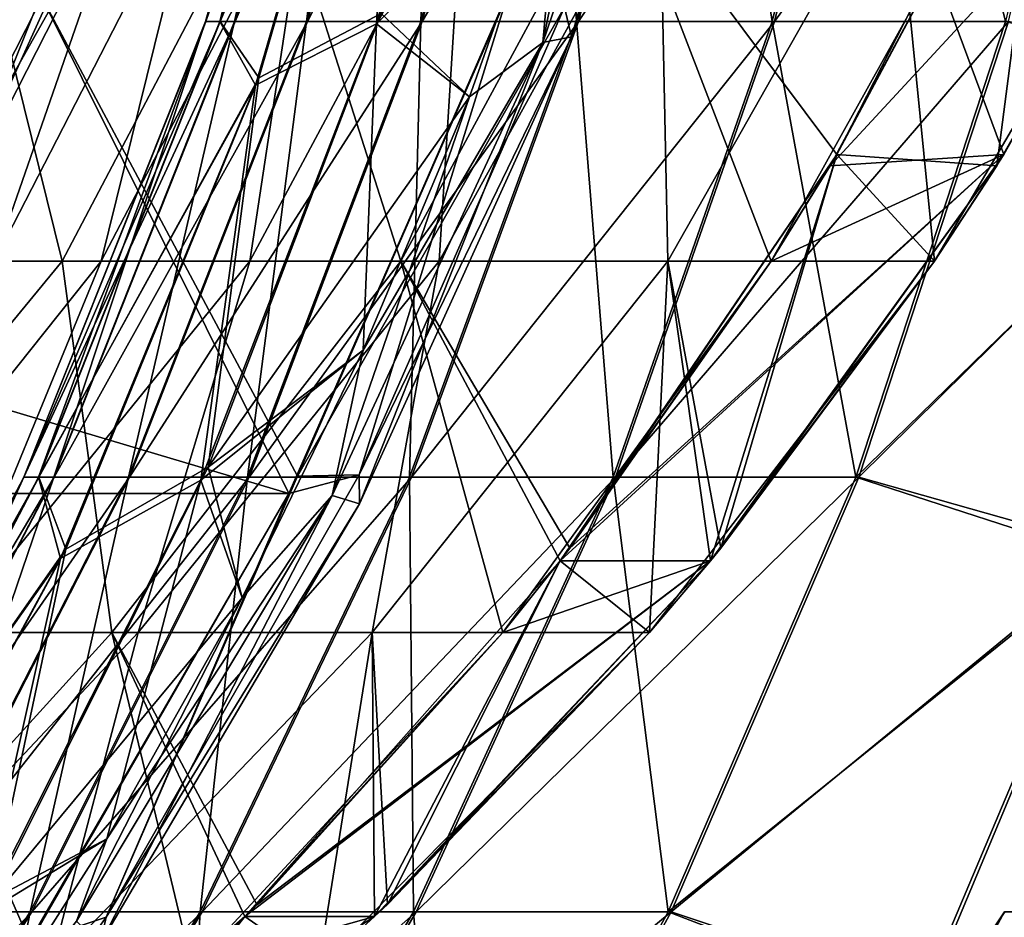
# Model space of a CAD drawing. Header units: millimetres. Extents: x -39 to 39, y -2 to 145.
# Tile 608 of 656: x 34.75 to 35.91, y 0.74 to 1.8. Entities that reach past the tile are written whole.
import ezdxf

# ---------------------------------------------------------------- set-up
doc = ezdxf.new("R2010")
doc.units = ezdxf.units.MM
doc.header["$LTSCALE"] = 65.185185
for name, color, linetype in [('231', 7, 'CONTINUOUS'), ('264', 7, 'CONTINUOUS'), ('265', 7, 'CONTINUOUS'), ('266', 7, 'CONTINUOUS'), ('364', 7, 'CONTINUOUS'), ('378', 7, 'CONTINUOUS'), ('446', 7, 'CONTINUOUS'), ('447', 7, 'CONTINUOUS'), ('448', 7, 'CONTINUOUS'), ('449', 7, 'CONTINUOUS'), ('604', 7, 'CONTINUOUS'), ('802', 7, 'CONTINUOUS')]:
    doc.layers.add(name, color=color, linetype=linetype)

msp = doc.modelspace()

# ---------------------------------------------------------------- linework, layer by layer
at = {"layer": '231', "linetype": 'Continuous'}
for points in [[(34.7748, 1.8264, 15.0515), (34.5949, 1.3784, 14.975), (35.0675, 1.2377, 13.6386), (34.7748, 1.8264, 15.0515)], [(35.0675, 1.2377, -13.6386), (34.5949, 1.3784, -14.975), (34.7748, 1.8264, -15.0515), (35.0675, 1.2377, -13.6386)], [(35.3291, 1.8356, 13.7098), (34.7748, 1.8264, 15.0515), (35.0778, 1.2582, 13.6412), (35.3291, 1.8356, 13.7098)], [(35.0778, 1.2582, 13.6412), (34.7748, 1.8264, 15.0515), (35.0675, 1.2377, 13.6386), (35.0778, 1.2582, 13.6412)], [(35.3256, 1.8262, -13.7088), (35.0675, 1.2377, -13.6386), (34.7748, 1.8264, -15.0515), (35.3256, 1.8262, -13.7088)], [(35.0778, 1.2582, -13.6412), (35.0675, 1.2377, -13.6386), (35.3256, 1.8262, -13.7088), (35.0778, 1.2582, -13.6412)], [(35.0675, 1.2377, 13.6386), (34.5949, 1.3784, 14.975), (34.53, 1.2378, 14.9474), (35.0675, 1.2377, 13.6386)], [(35.0675, 1.2377, -13.6386), (34.53, 1.2378, -14.9474), (34.5949, 1.3784, -14.975), (35.0675, 1.2377, -13.6386)], [(35.0675, 1.2377, 13.6386), (34.53, 1.2378, 14.9474), (34.7622, 0.7077, 13.5675), (35.0675, 1.2377, 13.6386)], [(34.7622, 0.7077, 13.5675), (34.53, 1.2378, 14.9474), (34.7449, 0.6811, 13.5636), (34.7622, 0.7077, 13.5675)], [(35.0675, 1.2377, -13.6386), (34.7449, 0.6811, -13.5636), (34.53, 1.2378, -14.9474), (35.0675, 1.2377, -13.6386)], [(34.7622, 0.7077, -13.5675), (34.7449, 0.6811, -13.5636), (35.0675, 1.2377, -13.6386), (34.7622, 0.7077, -13.5675)]]:
    msp.add_3dface(points, dxfattribs=at)
at = {"layer": '264', "linetype": 'Continuous'}
for points in [[(34.9866, 1.7953, -11.2363), (35.1442, 2.353, -11.2234), (34.9693, 1.7953, -10.7136), (34.9866, 1.7953, -11.2363)], [(34.9693, 1.7953, -10.7136), (35.1442, 2.353, -11.2234), (35.1275, 2.353, -10.7161), (34.9693, 1.7953, -10.7136)], [(34.9693, 1.7953, -10.7136), (35.1275, 2.353, -10.7161), (35.0034, 1.7953, -10.1917), (34.9693, 1.7953, -10.7136)], [(35.1442, 2.353, -11.2234), (34.9866, 1.7953, -11.2363), (35.2, 2.3072, -11.7285), (35.1442, 2.353, -11.2234)], [(35.0034, 1.7953, -10.1917), (35.1275, 2.353, -10.7161), (35.1605, 2.353, -10.2097), (35.0034, 1.7953, -10.1917)], [(35.0034, 1.7953, -10.1917), (35.1605, 2.353, -10.2097), (35.0884, 1.7953, -9.6756), (35.0034, 1.7953, -10.1917)], [(35.0884, 1.7953, -9.6756), (35.1605, 2.353, -10.2097), (35.243, 2.353, -9.7089), (35.0884, 1.7953, -9.6756)], [(35.0884, 1.7953, -9.6756), (35.243, 2.353, -9.7089), (35.2235, 1.7953, -9.1703), (35.0884, 1.7953, -9.6756)], [(35.2235, 1.7953, -9.1703), (35.243, 2.353, -9.7089), (35.3741, 2.353, -9.2186), (35.2235, 1.7953, -9.1703)], [(35.2235, 1.7953, -9.1703), (35.3741, 2.353, -9.2186), (35.4074, 1.7953, -8.6807), (35.2235, 1.7953, -9.1703)], [(35.4074, 1.7953, -8.6807), (35.3741, 2.353, -9.2186), (35.5525, 2.353, -8.7435), (35.4074, 1.7953, -8.6807)], [(35.4074, 1.7953, -8.6807), (35.5525, 2.353, -8.7435), (35.6383, 1.7953, -8.2114), (35.4074, 1.7953, -8.6807)], [(35.6383, 1.7953, -8.2114), (35.5525, 2.353, -8.7435), (35.7767, 2.353, -8.2882), (35.6383, 1.7953, -8.2114)], [(35.6383, 1.7953, -8.2114), (35.7767, 2.353, -8.2882), (35.9141, 1.7953, -7.7671), (35.6383, 1.7953, -8.2114)], [(35.9141, 1.7953, -7.7671), (35.7767, 2.353, -8.2882), (36.0443, 2.353, -7.8569), (35.9141, 1.7953, -7.7671)], [(35.2, 2.3072, -11.7285), (34.9866, 1.7953, -11.2363), (35.0321, 1.7287, -11.759), (35.2, 2.3072, -11.7285)], [(35.1767, 1.8046, -12.2634), (35.2, 2.3072, -11.7285), (35.0321, 1.7287, -11.759), (35.1767, 1.8046, -12.2634)], [(35.2811, 1.7063, -12.6889), (35.3892, 2.0116, -12.6922), (35.1767, 1.8046, -12.2634), (35.2811, 1.7063, -12.6889)], [(34.9722, 1.2689, -12.3218), (35.2811, 1.7063, -12.6889), (35.1767, 1.8046, -12.2634), (34.9722, 1.2689, -12.3218)], [(34.9722, 1.2689, -12.3218), (35.1767, 1.8046, -12.2634), (35.0321, 1.7287, -11.759), (34.9722, 1.2689, -12.3218)], [(34.7723, 1.257, -11.2539), (34.9866, 1.7953, -11.2363), (34.7544, 1.257, -10.7101), (34.7723, 1.257, -11.2539)], [(34.7544, 1.257, -10.7101), (34.9866, 1.7953, -11.2363), (34.9693, 1.7953, -10.7136), (34.7544, 1.257, -10.7101)], [(34.7544, 1.257, -10.7101), (34.9693, 1.7953, -10.7136), (34.7898, 1.257, -10.1672), (34.7544, 1.257, -10.7101)], [(34.9866, 1.7953, -11.2363), (34.7723, 1.257, -11.2539), (35.0321, 1.7287, -11.759), (34.9866, 1.7953, -11.2363)], [(34.7898, 1.257, -10.1672), (34.9693, 1.7953, -10.7136), (35.0034, 1.7953, -10.1917), (34.7898, 1.257, -10.1672)], [(34.7898, 1.257, -10.1672), (35.0034, 1.7953, -10.1917), (34.8782, 1.257, -9.6303), (34.7898, 1.257, -10.1672)], [(34.8782, 1.257, -9.6303), (35.0034, 1.7953, -10.1917), (35.0884, 1.7953, -9.6756), (34.8782, 1.257, -9.6303)], [(34.8782, 1.257, -9.6303), (35.0884, 1.7953, -9.6756), (35.0188, 1.257, -9.1047), (34.8782, 1.257, -9.6303)], [(35.0188, 1.257, -9.1047), (35.0884, 1.7953, -9.6756), (35.2235, 1.7953, -9.1703), (35.0188, 1.257, -9.1047)], [(35.0188, 1.257, -9.1047), (35.2235, 1.7953, -9.1703), (35.2101, 1.257, -8.5954), (35.0188, 1.257, -9.1047)], [(35.2101, 1.257, -8.5954), (35.2235, 1.7953, -9.1703), (35.4074, 1.7953, -8.6807), (35.2101, 1.257, -8.5954)], [(35.2101, 1.257, -8.5954), (35.4074, 1.7953, -8.6807), (35.4504, 1.257, -8.1072), (35.2101, 1.257, -8.5954)], [(35.4504, 1.257, -8.1072), (35.4074, 1.7953, -8.6807), (35.6383, 1.7953, -8.2114), (35.4504, 1.257, -8.1072)], [(35.4504, 1.257, -8.1072), (35.6383, 1.7953, -8.2114), (35.7373, 1.257, -7.6449), (35.4504, 1.257, -8.1072)], [(35.7373, 1.257, -7.6449), (35.6383, 1.7953, -8.2114), (35.9141, 1.7953, -7.7671), (35.7373, 1.257, -7.6449)], [(35.7373, 1.257, -7.6449), (35.9141, 1.7953, -7.7671), (36.2122, 1.7202, -7.3349), (35.7373, 1.257, -7.6449)], [(35.0321, 1.7287, -11.759), (34.7723, 1.257, -11.2539), (34.804, 1.1719, -11.8005), (35.0321, 1.7287, -11.759)], [(34.9722, 1.2689, -12.3218), (35.0321, 1.7287, -11.759), (34.804, 1.1719, -11.8005), (34.9722, 1.2689, -12.3218)], [(36.0335, 1.1611, -7.1836), (35.7373, 1.257, -7.6449), (36.2122, 1.7202, -7.3349), (36.0335, 1.1611, -7.1836)], [(35.1555, 1.4069, -12.6879), (35.2811, 1.7063, -12.6889), (34.9722, 1.2689, -12.3218), (35.1555, 1.4069, -12.6879)], [(35.0125, 1.1144, -12.6882), (35.1555, 1.4069, -12.6879), (34.9722, 1.2689, -12.3218), (35.0125, 1.1144, -12.6882)], [(34.7158, 0.7579, -12.3949), (35.0125, 1.1144, -12.6882), (34.9722, 1.2689, -12.3218), (34.7158, 0.7579, -12.3949)], [(34.7158, 0.7579, -12.3949), (34.9722, 1.2689, -12.3218), (34.804, 1.1719, -11.8005), (34.7158, 0.7579, -12.3949)], [(34.5038, 0.7438, -11.276), (34.7723, 1.257, -11.2539), (34.485, 0.7438, -10.7058), (34.5038, 0.7438, -11.276)], [(34.485, 0.7438, -10.7058), (34.7723, 1.257, -11.2539), (34.7544, 1.257, -10.7101), (34.485, 0.7438, -10.7058)], [(34.485, 0.7438, -10.7058), (34.7544, 1.257, -10.7101), (34.5221, 0.7438, -10.1365), (34.485, 0.7438, -10.7058)], [(34.7723, 1.257, -11.2539), (34.5038, 0.7438, -11.276), (34.804, 1.1719, -11.8005), (34.7723, 1.257, -11.2539)], [(34.5221, 0.7438, -10.1365), (34.7544, 1.257, -10.7101), (34.7898, 1.257, -10.1672), (34.5221, 0.7438, -10.1365)], [(34.5221, 0.7438, -10.1365), (34.7898, 1.257, -10.1672), (34.6148, 0.7438, -9.5736), (34.5221, 0.7438, -10.1365)], [(34.6148, 0.7438, -9.5736), (34.7898, 1.257, -10.1672), (34.8782, 1.257, -9.6303), (34.6148, 0.7438, -9.5736)], [(34.6148, 0.7438, -9.5736), (34.8782, 1.257, -9.6303), (34.7622, 0.7438, -9.0224), (34.6148, 0.7438, -9.5736)], [(34.7622, 0.7438, -9.0224), (34.8782, 1.257, -9.6303), (35.0188, 1.257, -9.1047), (34.7622, 0.7438, -9.0224)], [(34.7622, 0.7438, -9.0224), (35.0188, 1.257, -9.1047), (34.9628, 0.7438, -8.4884), (34.7622, 0.7438, -9.0224)], [(34.9628, 0.7438, -8.4884), (35.0188, 1.257, -9.1047), (35.2101, 1.257, -8.5954), (34.9628, 0.7438, -8.4884)], [(34.9628, 0.7438, -8.4884), (35.2101, 1.257, -8.5954), (35.2147, 0.7438, -7.9765), (34.9628, 0.7438, -8.4884)], [(35.2147, 0.7438, -7.9765), (35.2101, 1.257, -8.5954), (35.4504, 1.257, -8.1072), (35.2147, 0.7438, -7.9765)], [(35.2147, 0.7438, -7.9765), (35.4504, 1.257, -8.1072), (35.5156, 0.7438, -7.4918), (35.2147, 0.7438, -7.9765)], [(35.5156, 0.7438, -7.4918), (35.4504, 1.257, -8.1072), (35.7373, 1.257, -7.6449), (35.5156, 0.7438, -7.4918)], [(35.5156, 0.7438, -7.4918), (35.7373, 1.257, -7.6449), (36.0335, 1.1611, -7.1836), (35.5156, 0.7438, -7.4918)], [(34.804, 1.1719, -11.8005), (34.5038, 0.7438, -11.276), (34.5182, 0.6432, -11.8525), (34.804, 1.1719, -11.8005)], [(34.7158, 0.7579, -12.3949), (34.804, 1.1719, -11.8005), (34.5182, 0.6432, -11.8525), (34.7158, 0.7579, -12.3949)], [(35.8098, 0.6306, -6.9942), (35.5156, 0.7438, -7.4918), (36.0335, 1.1611, -7.1836), (35.8098, 0.6306, -6.9942)], [(35.8098, 0.6306, -6.9942), (36.0335, 1.1611, -7.1836), (36.2502, 0.7396, -6.6202), (35.8098, 0.6306, -6.9942)], [(34.8525, 0.8298, -12.6893), (35.0125, 1.1144, -12.6882), (34.7158, 0.7579, -12.3949), (34.8525, 0.8298, -12.6893)], [(34.6759, 0.5541, -12.6911), (34.8525, 0.8298, -12.6893), (34.7158, 0.7579, -12.3949), (34.6759, 0.5541, -12.6911)], [(34.4565, 0.2611, -8.9244), (34.6148, 0.7438, -9.5736), (34.7622, 0.7438, -9.0224), (34.4565, 0.2611, -8.9244)], [(34.4565, 0.2611, -8.9244), (34.7622, 0.7438, -9.0224), (34.6682, 0.2611, -8.3609), (34.4565, 0.2611, -8.9244)], [(34.6682, 0.2611, -8.3609), (34.7622, 0.7438, -9.0224), (34.9628, 0.7438, -8.4884), (34.6682, 0.2611, -8.3609)], [(34.6682, 0.2611, -8.3609), (34.9628, 0.7438, -8.4884), (34.934, 0.2611, -7.8208), (34.6682, 0.2611, -8.3609)], [(34.934, 0.2611, -7.8208), (34.9628, 0.7438, -8.4884), (35.2147, 0.7438, -7.9765), (34.934, 0.2611, -7.8208)], [(34.934, 0.2611, -7.8208), (35.2147, 0.7438, -7.9765), (35.2514, 0.2611, -7.3093), (34.934, 0.2611, -7.8208)], [(35.2514, 0.2611, -7.3093), (35.2147, 0.7438, -7.9765), (35.5156, 0.7438, -7.4918), (35.2514, 0.2611, -7.3093)], [(35.2514, 0.2611, -7.3093), (35.5156, 0.7438, -7.4918), (35.8098, 0.6306, -6.9942), (35.2514, 0.2611, -7.3093)], [(35.8098, 0.6306, -6.9942), (36.2502, 0.7396, -6.6202), (36.026, 0.2565, -6.389), (35.8098, 0.6306, -6.9942)]]:
    msp.add_3dface(points, dxfattribs=at)
at = {"layer": '265', "linetype": 'Continuous'}
for points in [[(35.5925, 0.2611, -0.3043), (35.9132, 0.7438, -0.2884), (35.5922, 0.2611, 0.2977), (35.5925, 0.2611, -0.3043)], [(35.5922, 0.2611, 0.2977), (35.9132, 0.7438, -0.2884), (35.9129, 0.7438, 0.2821), (35.5922, 0.2611, 0.2977)], [(35.5922, 0.2611, 0.2977), (35.9129, 0.7438, 0.2821), (35.6508, 0.2611, 0.8968), (35.5922, 0.2611, 0.2977)], [(35.6518, 0.2611, -0.9033), (35.9693, 0.7438, -0.8561), (35.5925, 0.2611, -0.3043), (35.6518, 0.2611, -0.9033)], [(35.5925, 0.2611, -0.3043), (35.9693, 0.7438, -0.8561), (35.9132, 0.7438, -0.2884), (35.5925, 0.2611, -0.3043)], [(35.6508, 0.2611, 0.8968), (35.9129, 0.7438, 0.2821), (35.9684, 0.7438, 0.8499), (35.6508, 0.2611, 0.8968)], [(35.6508, 0.2611, 0.8968), (35.9684, 0.7438, 0.8499), (35.7678, 0.2611, 1.4873), (35.6508, 0.2611, 0.8968)], [(35.7694, 0.2611, -1.4937), (36.0808, 0.7438, -1.4156), (35.6518, 0.2611, -0.9033), (35.7694, 0.2611, -1.4937)], [(35.6518, 0.2611, -0.9033), (36.0808, 0.7438, -1.4156), (35.9693, 0.7438, -0.8561), (35.6518, 0.2611, -0.9033)], [(35.7678, 0.2611, 1.4873), (35.9684, 0.7438, 0.8499), (36.0793, 0.7438, 1.4095), (35.7678, 0.2611, 1.4873)], [(35.7678, 0.2611, 1.4873), (36.0793, 0.7438, 1.4095), (35.942, 0.2611, 2.0635), (35.7678, 0.2611, 1.4873)], [(35.9443, 0.2611, -2.0697), (36.2465, 0.7438, -1.9615), (35.7694, 0.2611, -1.4937), (35.9443, 0.2611, -2.0697)], [(35.7694, 0.2611, -1.4937), (36.2465, 0.7438, -1.9615), (36.0808, 0.7438, -1.4156), (35.7694, 0.2611, -1.4937)]]:
    msp.add_3dface(points, dxfattribs=at)
at = {"layer": '266', "linetype": 'Continuous'}
for points in [[(35.004, 1.7953, 10.186), (35.1612, 2.353, 10.2042), (34.9694, 1.7953, 10.7078), (35.004, 1.7953, 10.186)], [(34.9694, 1.7953, 10.7078), (35.1612, 2.353, 10.2042), (35.1276, 2.353, 10.7106), (34.9694, 1.7953, 10.7078)], [(34.9694, 1.7953, 10.7078), (35.1276, 2.353, 10.7106), (34.9861, 1.7953, 11.2306), (34.9694, 1.7953, 10.7078)], [(34.9861, 1.7953, 11.2306), (35.1276, 2.353, 10.7106), (35.1437, 2.353, 11.2178), (34.9861, 1.7953, 11.2306)], [(34.9861, 1.7953, 11.2306), (35.1437, 2.353, 11.2178), (35.1976, 2.3013, 11.7232), (34.9861, 1.7953, 11.2306)], [(35.0896, 1.7953, 9.67), (35.2442, 2.353, 9.7035), (35.004, 1.7953, 10.186), (35.0896, 1.7953, 9.67)], [(35.004, 1.7953, 10.186), (35.2442, 2.353, 9.7035), (35.1612, 2.353, 10.2042), (35.004, 1.7953, 10.186)], [(35.2252, 1.7953, 9.1649), (35.3758, 2.353, 9.2133), (35.0896, 1.7953, 9.67), (35.2252, 1.7953, 9.1649)], [(35.0896, 1.7953, 9.67), (35.3758, 2.353, 9.2133), (35.2442, 2.353, 9.7035), (35.0896, 1.7953, 9.67)], [(35.1976, 2.3013, 11.7232), (35.3237, 2.3511, 12.2156), (35.1711, 1.7926, 12.259), (35.1976, 2.3013, 11.7232)], [(35.1711, 1.7926, 12.259), (35.3237, 2.3511, 12.2156), (35.3892, 2.0116, 12.6922), (35.1711, 1.7926, 12.259)], [(35.4097, 1.7953, 8.6754), (35.5547, 2.353, 8.7384), (35.2252, 1.7953, 9.1649), (35.4097, 1.7953, 8.6754)], [(35.2252, 1.7953, 9.1649), (35.5547, 2.353, 8.7384), (35.3758, 2.353, 9.2133), (35.2252, 1.7953, 9.1649)], [(35.6411, 1.7953, 8.2064), (35.7794, 2.353, 8.2833), (35.4097, 1.7953, 8.6754), (35.6411, 1.7953, 8.2064)], [(35.4097, 1.7953, 8.6754), (35.7794, 2.353, 8.2833), (35.5547, 2.353, 8.7384), (35.4097, 1.7953, 8.6754)], [(35.9174, 1.7953, 7.7623), (36.0474, 2.353, 7.8523), (35.6411, 1.7953, 8.2064), (35.9174, 1.7953, 7.7623)], [(35.6411, 1.7953, 8.2064), (36.0474, 2.353, 7.8523), (35.7794, 2.353, 8.2833), (35.6411, 1.7953, 8.2064)], [(35.0281, 1.7202, 11.7539), (34.9861, 1.7953, 11.2306), (35.1976, 2.3013, 11.7232), (35.0281, 1.7202, 11.7539)], [(35.0281, 1.7202, 11.7539), (35.1976, 2.3013, 11.7232), (35.1711, 1.7926, 12.259), (35.0281, 1.7202, 11.7539)], [(35.2811, 1.7063, 12.6889), (35.1711, 1.7926, 12.259), (35.3892, 2.0116, 12.6922), (35.2811, 1.7063, 12.6889)], [(34.7905, 1.257, 10.1613), (35.004, 1.7953, 10.186), (34.7545, 1.257, 10.7042), (34.7905, 1.257, 10.1613)], [(34.7545, 1.257, 10.7042), (35.004, 1.7953, 10.186), (34.9694, 1.7953, 10.7078), (34.7545, 1.257, 10.7042)], [(34.7545, 1.257, 10.7042), (34.9694, 1.7953, 10.7078), (34.7718, 1.257, 11.248), (34.7545, 1.257, 10.7042)], [(34.7718, 1.257, 11.248), (34.9694, 1.7953, 10.7078), (34.9861, 1.7953, 11.2306), (34.7718, 1.257, 11.248)], [(34.7718, 1.257, 11.248), (34.9861, 1.7953, 11.2306), (35.0281, 1.7202, 11.7539), (34.7718, 1.257, 11.248)], [(34.8795, 1.257, 9.6245), (35.0896, 1.7953, 9.67), (34.7905, 1.257, 10.1613), (34.8795, 1.257, 9.6245)], [(34.7905, 1.257, 10.1613), (35.0896, 1.7953, 9.67), (35.004, 1.7953, 10.186), (34.7905, 1.257, 10.1613)], [(35.0206, 1.257, 9.099), (35.2252, 1.7953, 9.1649), (34.8795, 1.257, 9.6245), (35.0206, 1.257, 9.099)], [(34.8795, 1.257, 9.6245), (35.2252, 1.7953, 9.1649), (35.0896, 1.7953, 9.67), (34.8795, 1.257, 9.6245)], [(35.0281, 1.7202, 11.7539), (35.1711, 1.7926, 12.259), (34.9637, 1.2535, 12.3179), (35.0281, 1.7202, 11.7539)], [(34.9637, 1.2535, 12.3179), (35.1711, 1.7926, 12.259), (35.1554, 1.4069, 12.6879), (34.9637, 1.2535, 12.3179)], [(35.2125, 1.257, 8.5899), (35.4097, 1.7953, 8.6754), (35.0206, 1.257, 9.099), (35.2125, 1.257, 8.5899)], [(35.0206, 1.257, 9.099), (35.4097, 1.7953, 8.6754), (35.2252, 1.7953, 9.1649), (35.0206, 1.257, 9.099)], [(35.1554, 1.4069, 12.6879), (35.1711, 1.7926, 12.259), (35.2811, 1.7063, 12.6889), (35.1554, 1.4069, 12.6879)], [(35.4533, 1.257, 8.102), (35.6411, 1.7953, 8.2064), (35.2125, 1.257, 8.5899), (35.4533, 1.257, 8.102)], [(35.2125, 1.257, 8.5899), (35.6411, 1.7953, 8.2064), (35.4097, 1.7953, 8.6754), (35.2125, 1.257, 8.5899)], [(35.7407, 1.257, 7.64), (35.9174, 1.7953, 7.7623), (35.4533, 1.257, 8.102), (35.7407, 1.257, 7.64)], [(35.4533, 1.257, 8.102), (35.9174, 1.7953, 7.7623), (35.6411, 1.7953, 8.2064), (35.4533, 1.257, 8.102)], [(35.9174, 1.7953, 7.7623), (35.7407, 1.257, 7.64), (36.2182, 1.7287, 7.3324), (35.9174, 1.7953, 7.7623)], [(36.2182, 1.7287, 7.3324), (35.7407, 1.257, 7.64), (36.0414, 1.1719, 7.1824), (36.2182, 1.7287, 7.3324)], [(34.7978, 1.1611, 11.7955), (34.7718, 1.257, 11.248), (35.0281, 1.7202, 11.7539), (34.7978, 1.1611, 11.7955)], [(34.7978, 1.1611, 11.7955), (35.0281, 1.7202, 11.7539), (34.9637, 1.2535, 12.3179), (34.7978, 1.1611, 11.7955)], [(35.0125, 1.1144, 12.6882), (34.9637, 1.2535, 12.3179), (35.1554, 1.4069, 12.6879), (35.0125, 1.1144, 12.6882)], [(34.5229, 0.7438, 10.1303), (34.7905, 1.257, 10.1613), (34.4851, 0.7438, 10.6995), (34.5229, 0.7438, 10.1303)], [(34.4851, 0.7438, 10.6995), (34.7905, 1.257, 10.1613), (34.7545, 1.257, 10.7042), (34.4851, 0.7438, 10.6995)], [(34.4851, 0.7438, 10.6995), (34.7545, 1.257, 10.7042), (34.5033, 0.7438, 11.2697), (34.4851, 0.7438, 10.6995)], [(34.5033, 0.7438, 11.2697), (34.7545, 1.257, 10.7042), (34.7718, 1.257, 11.248), (34.5033, 0.7438, 11.2697)], [(34.5033, 0.7438, 11.2697), (34.7718, 1.257, 11.248), (34.7978, 1.1611, 11.7955), (34.5033, 0.7438, 11.2697)], [(34.6162, 0.7438, 9.5674), (34.8795, 1.257, 9.6245), (34.5229, 0.7438, 10.1303), (34.6162, 0.7438, 9.5674)], [(34.5229, 0.7438, 10.1303), (34.8795, 1.257, 9.6245), (34.7905, 1.257, 10.1613), (34.5229, 0.7438, 10.1303)], [(34.7641, 0.7438, 9.0165), (35.0206, 1.257, 9.099), (34.6162, 0.7438, 9.5674), (34.7641, 0.7438, 9.0165)], [(34.6162, 0.7438, 9.5674), (35.0206, 1.257, 9.099), (34.8795, 1.257, 9.6245), (34.6162, 0.7438, 9.5674)], [(34.9653, 0.7438, 8.4826), (35.2125, 1.257, 8.5899), (34.7641, 0.7438, 9.0165), (34.9653, 0.7438, 8.4826)], [(34.7641, 0.7438, 9.0165), (35.2125, 1.257, 8.5899), (35.0206, 1.257, 9.099), (34.7641, 0.7438, 9.0165)], [(35.2178, 0.7438, 7.971), (35.4533, 1.257, 8.102), (34.9653, 0.7438, 8.4826), (35.2178, 0.7438, 7.971)], [(34.9653, 0.7438, 8.4826), (35.4533, 1.257, 8.102), (35.2125, 1.257, 8.5899), (34.9653, 0.7438, 8.4826)], [(35.5191, 0.7438, 7.4866), (35.7407, 1.257, 7.64), (35.2178, 0.7438, 7.971), (35.5191, 0.7438, 7.4866)], [(35.2178, 0.7438, 7.971), (35.7407, 1.257, 7.64), (35.4533, 1.257, 8.102), (35.2178, 0.7438, 7.971)], [(35.7407, 1.257, 7.64), (35.5191, 0.7438, 7.4866), (36.0414, 1.1719, 7.1824), (35.7407, 1.257, 7.64)], [(34.7978, 1.1611, 11.7955), (34.9637, 1.2535, 12.3179), (34.7037, 0.7396, 12.3919), (34.7978, 1.1611, 11.7955)], [(34.7037, 0.7396, 12.3919), (34.9637, 1.2535, 12.3179), (34.8524, 0.8298, 12.6893), (34.7037, 0.7396, 12.3919)], [(34.8524, 0.8298, 12.6893), (34.9637, 1.2535, 12.3179), (35.0125, 1.1144, 12.6882), (34.8524, 0.8298, 12.6893)], [(36.0414, 1.1719, 7.1824), (35.5191, 0.7438, 7.4866), (35.8199, 0.6432, 6.9945), (36.0414, 1.1719, 7.1824)], [(36.2623, 0.7579, 6.6236), (36.0414, 1.1719, 7.1824), (35.8199, 0.6432, 6.9945), (36.2623, 0.7579, 6.6236)], [(34.5093, 0.6306, 11.8477), (34.5033, 0.7438, 11.2697), (34.7978, 1.1611, 11.7955), (34.5093, 0.6306, 11.8477)], [(34.5093, 0.6306, 11.8477), (34.7978, 1.1611, 11.7955), (34.7037, 0.7396, 12.3919), (34.5093, 0.6306, 11.8477)], [(34.6759, 0.5541, 12.6911), (34.7037, 0.7396, 12.3919), (34.8524, 0.8298, 12.6893), (34.6759, 0.5541, 12.6911)], [(36.0413, 0.2769, 6.3953), (36.2623, 0.7579, 6.6236), (35.8199, 0.6432, 6.9945), (36.0413, 0.2769, 6.3953)], [(34.4585, 0.2611, 8.9181), (34.7641, 0.7438, 9.0165), (34.3024, 0.2611, 9.4995), (34.4585, 0.2611, 8.9181)], [(34.3024, 0.2611, 9.4995), (34.7641, 0.7438, 9.0165), (34.6162, 0.7438, 9.5674), (34.3024, 0.2611, 9.4995)], [(34.6708, 0.2611, 8.3548), (34.9653, 0.7438, 8.4826), (34.4585, 0.2611, 8.9181), (34.6708, 0.2611, 8.3548)], [(34.4585, 0.2611, 8.9181), (34.9653, 0.7438, 8.4826), (34.7641, 0.7438, 9.0165), (34.4585, 0.2611, 8.9181)], [(34.9372, 0.2611, 7.815), (35.2178, 0.7438, 7.971), (34.6708, 0.2611, 8.3548), (34.9372, 0.2611, 7.815)], [(34.6708, 0.2611, 8.3548), (35.2178, 0.7438, 7.971), (34.9653, 0.7438, 8.4826), (34.6708, 0.2611, 8.3548)], [(35.2552, 0.2611, 7.3038), (35.5191, 0.7438, 7.4866), (34.9372, 0.2611, 7.815), (35.2552, 0.2611, 7.3038)], [(34.9372, 0.2611, 7.815), (35.5191, 0.7438, 7.4866), (35.2178, 0.7438, 7.971), (34.9372, 0.2611, 7.815)], [(35.5191, 0.7438, 7.4866), (35.2552, 0.2611, 7.3038), (35.8199, 0.6432, 6.9945), (35.5191, 0.7438, 7.4866)]]:
    msp.add_3dface(points, dxfattribs=at)
at = {"layer": '364', "linetype": 'Continuous'}
for points in [[(35.3933, 1.8123, -13.4475), (35.5918, 2.3541, -13.2362), (35.4013, 1.7769, -13.1733), (35.3933, 1.8123, -13.4475)], [(35.5918, 2.3541, -13.2362), (35.5592, 2.3319, -12.9627), (35.4013, 1.7769, -13.1733), (35.5918, 2.3541, -13.2362)], [(35.5592, 2.3319, -12.9627), (35.3892, 2.0116, -12.6922), (35.3676, 1.7703, -12.9012), (35.5592, 2.3319, -12.9627)], [(35.4013, 1.7769, -13.1733), (35.5592, 2.3319, -12.9627), (35.3676, 1.7703, -12.9012), (35.4013, 1.7769, -13.1733)], [(35.3892, 2.0116, -12.6922), (35.2811, 1.7063, -12.6889), (35.3676, 1.7703, -12.9012), (35.3892, 2.0116, -12.6922)], [(35.0778, 1.2582, -13.6412), (35.3256, 1.8262, -13.7088), (35.1505, 1.2599, -13.3819), (35.0778, 1.2582, -13.6412)], [(35.1505, 1.2599, -13.3819), (35.3256, 1.8262, -13.7088), (35.3933, 1.8123, -13.4475), (35.1505, 1.2599, -13.3819)], [(35.1505, 1.2599, -13.3819), (35.3933, 1.8123, -13.4475), (35.4013, 1.7769, -13.1733), (35.1505, 1.2599, -13.3819)], [(35.1555, 1.4069, -12.6879), (35.1187, 1.2353, -12.8364), (35.3676, 1.7703, -12.9012), (35.1555, 1.4069, -12.6879)], [(35.1187, 1.2353, -12.8364), (35.1508, 1.2255, -13.107), (35.3676, 1.7703, -12.9012), (35.1187, 1.2353, -12.8364)], [(35.1508, 1.2255, -13.107), (35.1505, 1.2599, -13.3819), (35.4013, 1.7769, -13.1733), (35.1508, 1.2255, -13.107)], [(35.1508, 1.2255, -13.107), (35.4013, 1.7769, -13.1733), (35.3676, 1.7703, -12.9012), (35.1508, 1.2255, -13.107)], [(35.2811, 1.7063, -12.6889), (35.1555, 1.4069, -12.6879), (35.3676, 1.7703, -12.9012), (35.2811, 1.7063, -12.6889)], [(35.1555, 1.4069, -12.6879), (35.0125, 1.1144, -12.6882), (35.1187, 1.2353, -12.8364), (35.1555, 1.4069, -12.6879)], [(34.8518, 0.7373, -13.3117), (35.0778, 1.2582, -13.6412), (35.1505, 1.2599, -13.3819), (34.8518, 0.7373, -13.3117)], [(34.8518, 0.7373, -13.3117), (35.1505, 1.2599, -13.3819), (35.1508, 1.2255, -13.107), (34.8518, 0.7373, -13.3117)], [(35.0675, 1.2377, -13.6386), (35.0778, 1.2582, -13.6412), (34.8518, 0.7373, -13.3117), (35.0675, 1.2377, -13.6386)], [(34.7622, 0.7077, -13.5675), (35.0675, 1.2377, -13.6386), (34.8518, 0.7373, -13.3117), (34.7622, 0.7077, -13.5675)], [(34.8525, 0.8298, -12.6893), (34.8169, 0.7327, -12.7674), (35.1187, 1.2353, -12.8364), (34.8525, 0.8298, -12.6893)], [(34.8169, 0.7327, -12.7674), (34.8448, 0.7061, -13.0361), (35.1187, 1.2353, -12.8364), (34.8169, 0.7327, -12.7674)], [(34.8448, 0.7061, -13.0361), (35.1508, 1.2255, -13.107), (35.1187, 1.2353, -12.8364), (34.8448, 0.7061, -13.0361)], [(35.0125, 1.1144, -12.6882), (34.8525, 0.8298, -12.6893), (35.1187, 1.2353, -12.8364), (35.0125, 1.1144, -12.6882)], [(34.8448, 0.7061, -13.0361), (34.8518, 0.7373, -13.3117), (35.1508, 1.2255, -13.107), (34.8448, 0.7061, -13.0361)], [(34.8525, 0.8298, -12.6893), (34.6759, 0.5541, -12.6911), (34.8169, 0.7327, -12.7674), (34.8525, 0.8298, -12.6893)], [(34.5018, 0.2497, -13.2357), (34.7622, 0.7077, -13.5675), (34.8518, 0.7373, -13.3117), (34.5018, 0.2497, -13.2357)], [(34.5018, 0.2497, -13.2357), (34.8518, 0.7373, -13.3117), (34.8448, 0.7061, -13.0361), (34.5018, 0.2497, -13.2357)]]:
    msp.add_3dface(points, dxfattribs=at)
at = {"layer": '378', "linetype": 'Continuous'}
for points in [[(35.4013, 1.7769, 13.1733), (35.5918, 2.3541, 13.2362), (35.3933, 1.8123, 13.4475), (35.4013, 1.7769, 13.1733)], [(35.4013, 1.7769, 13.1733), (35.5592, 2.3318, 12.9627), (35.5918, 2.3541, 13.2362), (35.4013, 1.7769, 13.1733)], [(35.3676, 1.7703, 12.9012), (35.4798, 2.3218, 12.6984), (35.5592, 2.3318, 12.9627), (35.3676, 1.7703, 12.9012)], [(35.3676, 1.7703, 12.9012), (35.5592, 2.3318, 12.9627), (35.4013, 1.7769, 13.1733), (35.3676, 1.7703, 12.9012)], [(35.3892, 2.0116, 12.6922), (35.4798, 2.3218, 12.6984), (35.3676, 1.7703, 12.9012), (35.3892, 2.0116, 12.6922)], [(35.2811, 1.7063, 12.6889), (35.3892, 2.0116, 12.6922), (35.3676, 1.7703, 12.9012), (35.2811, 1.7063, 12.6889)], [(35.3291, 1.8356, 13.7098), (35.0778, 1.2582, 13.6412), (35.3933, 1.8123, 13.4475), (35.3291, 1.8356, 13.7098)], [(35.0778, 1.2582, 13.6412), (35.1505, 1.2599, 13.3819), (35.3933, 1.8123, 13.4475), (35.0778, 1.2582, 13.6412)], [(35.1505, 1.2599, 13.3819), (35.4013, 1.7769, 13.1733), (35.3933, 1.8123, 13.4475), (35.1505, 1.2599, 13.3819)], [(35.1187, 1.2353, 12.8364), (35.2811, 1.7063, 12.6889), (35.3676, 1.7703, 12.9012), (35.1187, 1.2353, 12.8364)], [(35.1187, 1.2353, 12.8364), (35.3676, 1.7703, 12.9012), (35.1508, 1.2255, 13.107), (35.1187, 1.2353, 12.8364)], [(35.1508, 1.2255, 13.107), (35.4013, 1.7769, 13.1733), (35.1505, 1.2599, 13.3819), (35.1508, 1.2255, 13.107)], [(35.1508, 1.2255, 13.107), (35.3676, 1.7703, 12.9012), (35.4013, 1.7769, 13.1733), (35.1508, 1.2255, 13.107)], [(35.1554, 1.4069, 12.6879), (35.2811, 1.7063, 12.6889), (35.1187, 1.2353, 12.8364), (35.1554, 1.4069, 12.6879)], [(35.0125, 1.1144, 12.6882), (35.1554, 1.4069, 12.6879), (35.1187, 1.2353, 12.8364), (35.0125, 1.1144, 12.6882)], [(35.0675, 1.2377, 13.6386), (34.8518, 0.7373, 13.3117), (35.1505, 1.2599, 13.3819), (35.0675, 1.2377, 13.6386)], [(34.8518, 0.7373, 13.3117), (35.1508, 1.2255, 13.107), (35.1505, 1.2599, 13.3819), (34.8518, 0.7373, 13.3117)], [(35.0778, 1.2582, 13.6412), (35.0675, 1.2377, 13.6386), (35.1505, 1.2599, 13.3819), (35.0778, 1.2582, 13.6412)], [(35.0675, 1.2377, 13.6386), (34.7622, 0.7077, 13.5675), (34.8518, 0.7373, 13.3117), (35.0675, 1.2377, 13.6386)], [(34.8169, 0.7327, 12.7674), (35.0125, 1.1144, 12.6882), (35.1187, 1.2353, 12.8364), (34.8169, 0.7327, 12.7674)], [(34.8169, 0.7327, 12.7674), (35.1187, 1.2353, 12.8364), (34.8448, 0.7061, 13.0361), (34.8169, 0.7327, 12.7674)], [(34.8448, 0.7061, 13.0361), (35.1187, 1.2353, 12.8364), (35.1508, 1.2255, 13.107), (34.8448, 0.7061, 13.0361)], [(34.8448, 0.7061, 13.0361), (35.1508, 1.2255, 13.107), (34.8518, 0.7373, 13.3117), (34.8448, 0.7061, 13.0361)], [(34.8524, 0.8298, 12.6893), (35.0125, 1.1144, 12.6882), (34.8169, 0.7327, 12.7674), (34.8524, 0.8298, 12.6893)], [(34.6759, 0.5541, 12.6911), (34.8524, 0.8298, 12.6893), (34.8169, 0.7327, 12.7674), (34.6759, 0.5541, 12.6911)]]:
    msp.add_3dface(points, dxfattribs=at)
at = {"layer": '446', "linetype": 'Continuous'}
for points in [[(34.4393, 1.512, -6.7832), (34.7999, 1.512, -6.3017), (34.6823, 1.9855, -6.8543), (34.4393, 1.512, -6.7832)], [(34.6823, 1.9855, -6.8543), (34.7999, 1.512, -6.3017), (35.0487, 1.9855, -6.378), (34.6823, 1.9855, -6.8543)], [(34.7999, 1.512, -6.3017), (35.1999, 1.512, -5.8523), (35.0487, 1.9855, -6.378), (34.7999, 1.512, -6.3017)], [(35.0487, 1.9855, -6.378), (35.1999, 1.512, -5.8523), (35.4553, 1.9855, -5.9354), (35.0487, 1.9855, -6.378)], [(35.1999, 1.512, -5.8523), (35.6372, 1.512, -5.4379), (35.4553, 1.9855, -5.9354), (35.1999, 1.512, -5.8523)], [(35.4553, 1.9855, -5.9354), (35.6372, 1.512, -5.4379), (35.7146, 1.638, -5.4655), (35.4553, 1.9855, -5.9354)], [(35.9004, 1.9855, -5.529), (35.4553, 1.9855, -5.9354), (35.7146, 1.638, -5.4655), (35.9004, 1.9855, -5.529)], [(34.4388, 1.0736, -6.2751), (34.8583, 1.0736, -5.778), (34.7999, 1.512, -6.3017), (34.4388, 1.0736, -6.2751)], [(34.4393, 1.512, -6.7832), (34.4388, 1.0736, -6.2751), (34.7999, 1.512, -6.3017), (34.4393, 1.512, -6.7832)], [(34.7999, 1.512, -6.3017), (34.8583, 1.0736, -5.778), (35.1999, 1.512, -5.8523), (34.7999, 1.512, -6.3017)], [(34.8583, 1.0736, -5.778), (35.3204, 1.0736, -5.319), (35.1999, 1.512, -5.8523), (34.8583, 1.0736, -5.778)], [(35.1999, 1.512, -5.8523), (35.3204, 1.0736, -5.319), (35.388, 1.1584, -5.3449), (35.1999, 1.512, -5.8523)], [(35.6372, 1.512, -5.4379), (35.1999, 1.512, -5.8523), (35.3995, 1.1733, -5.3494), (35.6372, 1.512, -5.4379)], [(35.3995, 1.1733, -5.3494), (35.1999, 1.512, -5.8523), (35.388, 1.1584, -5.3449), (35.3995, 1.1733, -5.3494)], [(34.4388, 1.0736, -6.2751), (34.4988, 0.6775, -5.6484), (34.8583, 1.0736, -5.778), (34.4388, 1.0736, -6.2751)], [(34.4988, 0.6775, -5.6484), (34.9535, 0.6776, -5.1776), (34.8583, 1.0736, -5.778), (34.4988, 0.6775, -5.6484)], [(34.8583, 1.0736, -5.778), (34.9535, 0.6776, -5.1776), (35.0157, 0.7381, -5.2017), (34.8583, 1.0736, -5.778)], [(35.3204, 1.0736, -5.319), (34.8583, 1.0736, -5.778), (35.0299, 0.7523, -5.2072), (35.3204, 1.0736, -5.319)], [(35.0299, 0.7523, -5.2072), (34.8583, 1.0736, -5.778), (35.0157, 0.7381, -5.2017), (35.0299, 0.7523, -5.2072)]]:
    msp.add_3dface(points, dxfattribs=at)
at = {"layer": '447', "linetype": 'Continuous'}
for points in [[(34.8579, 1.9855, 0), (34.8842, 1.9855, -0.6004), (34.6177, 1.512, 0), (34.8579, 1.9855, 0)], [(34.6432, 1.512, 0.6011), (34.8579, 1.9855, 0), (34.6177, 1.512, 0), (34.6432, 1.512, 0.6011)], [(34.6177, 1.512, 0), (34.8842, 1.9855, -0.6004), (34.6432, 1.512, -0.6011), (34.6177, 1.512, 0)], [(34.8842, 1.9855, 0.6004), (34.8579, 1.9855, 0), (34.6432, 1.512, 0.6011), (34.8842, 1.9855, 0.6004)], [(34.7194, 1.512, 1.1978), (34.8842, 1.9855, 0.6004), (34.6432, 1.512, 0.6011), (34.7194, 1.512, 1.1978)], [(34.6432, 1.512, -0.6011), (34.8842, 1.9855, -0.6004), (34.7194, 1.512, -1.1978), (34.6432, 1.512, -0.6011)], [(34.9629, 1.9855, 1.1962), (34.8842, 1.9855, 0.6004), (34.7194, 1.512, 1.1978), (34.9629, 1.9855, 1.1962)], [(34.8457, 1.512, 1.786), (34.9629, 1.9855, 1.1962), (34.7194, 1.512, 1.1978), (34.8457, 1.512, 1.786)], [(34.8842, 1.9855, -0.6004), (34.9629, 1.9855, -1.1962), (34.7194, 1.512, -1.1978), (34.8842, 1.9855, -0.6004)], [(34.7194, 1.512, -1.1978), (34.9629, 1.9855, -1.1962), (34.8457, 1.512, -1.786), (34.7194, 1.512, -1.1978)], [(35.0933, 1.9855, 1.7828), (34.9629, 1.9855, 1.1962), (34.8457, 1.512, 1.786), (35.0933, 1.9855, 1.7828)], [(35.0214, 1.512, 2.3614), (35.0933, 1.9855, 1.7828), (34.8457, 1.512, 1.786), (35.0214, 1.512, 2.3614)], [(34.9629, 1.9855, -1.1962), (35.0933, 1.9855, -1.7828), (34.8457, 1.512, -1.786), (34.9629, 1.9855, -1.1962)], [(34.8457, 1.512, -1.786), (35.0933, 1.9855, -1.7828), (35.0214, 1.512, -2.3614), (34.8457, 1.512, -1.786)], [(35.2746, 1.9855, 2.3558), (35.0933, 1.9855, 1.7828), (35.0214, 1.512, 2.3614), (35.2746, 1.9855, 2.3558)], [(35.2451, 1.512, 2.9199), (35.2746, 1.9855, 2.3558), (35.0214, 1.512, 2.3614), (35.2451, 1.512, 2.9199)], [(35.0933, 1.9855, -1.7828), (35.2746, 1.9855, -2.3558), (35.0214, 1.512, -2.3614), (35.0933, 1.9855, -1.7828)], [(35.0214, 1.512, -2.3614), (35.2746, 1.9855, -2.3558), (35.2451, 1.512, -2.9199), (35.0214, 1.512, -2.3614)], [(35.5052, 1.9855, 2.9107), (35.2746, 1.9855, 2.3558), (35.2451, 1.512, 2.9199), (35.5052, 1.9855, 2.9107)], [(35.5152, 1.512, 3.4575), (35.5052, 1.9855, 2.9107), (35.2451, 1.512, 2.9199), (35.5152, 1.512, 3.4575)], [(35.2746, 1.9855, -2.3558), (35.5052, 1.9855, -2.9107), (35.2451, 1.512, -2.9199), (35.2746, 1.9855, -2.3558)], [(35.2451, 1.512, -2.9199), (35.5052, 1.9855, -2.9107), (35.5152, 1.512, -3.4575), (35.2451, 1.512, -2.9199)], [(35.7834, 1.9855, 3.4434), (35.5052, 1.9855, 2.9107), (35.5152, 1.512, 3.4575), (35.7834, 1.9855, 3.4434)], [(35.5052, 1.9855, -2.9107), (35.7834, 1.9855, -3.4434), (35.5152, 1.512, -3.4575), (35.5052, 1.9855, -2.9107)], [(35.8303, 1.512, 3.971), (35.7834, 1.9855, 3.4434), (35.5152, 1.512, 3.4575), (35.8303, 1.512, 3.971)], [(35.5152, 1.512, -3.4575), (35.7834, 1.9855, -3.4434), (35.8303, 1.512, -3.971), (35.5152, 1.512, -3.4575)], [(36.1081, 1.9855, 3.9511), (35.7834, 1.9855, 3.4434), (35.9122, 1.638, 3.9644), (36.1081, 1.9855, 3.9511)], [(35.9122, 1.638, 3.9644), (35.7834, 1.9855, 3.4434), (35.8303, 1.512, 3.971), (35.9122, 1.638, 3.9644)], [(35.7834, 1.9855, -3.4434), (36.1081, 1.9854, -3.9511), (35.8303, 1.512, -3.971), (35.7834, 1.9855, -3.4434)], [(35.8303, 1.512, -3.971), (36.1081, 1.9854, -3.9511), (35.9039, 1.6248, -3.965), (35.8303, 1.512, -3.971)], [(34.8457, 1.512, 1.786), (34.7194, 1.512, 1.1978), (34.4962, 1.0736, 1.6136), (34.8457, 1.512, 1.786)], [(34.6656, 1.0736, 2.2415), (34.8457, 1.512, 1.786), (34.4962, 1.0736, 1.6136), (34.6656, 1.0736, 2.2415)], [(34.7194, 1.512, -1.1978), (34.8457, 1.512, -1.786), (34.4962, 1.0736, -1.6136), (34.7194, 1.512, -1.1978)], [(34.4962, 1.0736, -1.6136), (34.8457, 1.512, -1.786), (34.6656, 1.0736, -2.2415), (34.4962, 1.0736, -1.6136)], [(35.0214, 1.512, 2.3614), (34.8457, 1.512, 1.786), (34.6656, 1.0736, 2.2415), (35.0214, 1.512, 2.3614)], [(34.8894, 1.0736, 2.8522), (35.0214, 1.512, 2.3614), (34.6656, 1.0736, 2.2415), (34.8894, 1.0736, 2.8522)], [(34.8457, 1.512, -1.786), (35.0214, 1.512, -2.3614), (34.6656, 1.0736, -2.2415), (34.8457, 1.512, -1.786)], [(34.6656, 1.0736, -2.2415), (35.0214, 1.512, -2.3614), (34.8894, 1.0736, -2.8522), (34.6656, 1.0736, -2.2415)], [(35.2451, 1.512, 2.9199), (35.0214, 1.512, 2.3614), (34.8894, 1.0736, 2.8522), (35.2451, 1.512, 2.9199)], [(35.166, 1.0736, 3.441), (35.2451, 1.512, 2.9199), (34.8894, 1.0736, 2.8522), (35.166, 1.0736, 3.441)], [(35.0214, 1.512, -2.3614), (35.2451, 1.512, -2.9199), (34.8894, 1.0736, -2.8522), (35.0214, 1.512, -2.3614)], [(34.8894, 1.0736, -2.8522), (35.2451, 1.512, -2.9199), (35.166, 1.0736, -3.441), (34.8894, 1.0736, -2.8522)], [(35.5152, 1.512, 3.4575), (35.2451, 1.512, 2.9199), (35.166, 1.0736, 3.441), (35.5152, 1.512, 3.4575)], [(35.4936, 1.0736, 4.0039), (35.5152, 1.512, 3.4575), (35.166, 1.0736, 3.441), (35.4936, 1.0736, 4.0039)], [(35.2451, 1.512, -2.9199), (35.5152, 1.512, -3.4575), (35.166, 1.0736, -3.441), (35.2451, 1.512, -2.9199)], [(35.166, 1.0736, -3.441), (35.5152, 1.512, -3.4575), (35.4936, 1.0736, -4.0039), (35.166, 1.0736, -3.441)], [(35.5656, 1.1584, 3.9963), (35.5152, 1.512, 3.4575), (35.4936, 1.0736, 4.0039), (35.5656, 1.1584, 3.9963)], [(35.5152, 1.512, -3.4575), (35.8303, 1.512, -3.971), (35.4936, 1.0736, -4.0039), (35.5152, 1.512, -3.4575)], [(35.4936, 1.0736, -4.0039), (35.8303, 1.512, -3.971), (35.5656, 1.1584, -3.9963), (35.4936, 1.0736, -4.0039)], [(35.8303, 1.512, 3.971), (35.5152, 1.512, 3.4575), (35.5778, 1.1733, 3.995), (35.8303, 1.512, 3.971)], [(35.5778, 1.1733, 3.995), (35.5152, 1.512, 3.4575), (35.5656, 1.1584, 3.9963), (35.5778, 1.1733, 3.995)], [(35.5656, 1.1584, -3.9963), (35.8303, 1.512, -3.971), (35.5777, 1.1731, -3.995), (35.5656, 1.1584, -3.9963)], [(34.8894, 1.0736, 2.8522), (34.6656, 1.0736, 2.2415), (34.5173, 0.6775, 2.8759), (34.8894, 1.0736, 2.8522)], [(34.7852, 0.6775, 3.4731), (34.8894, 1.0736, 2.8522), (34.5173, 0.6775, 2.8759), (34.7852, 0.6775, 3.4731)], [(34.6656, 1.0736, -2.2415), (34.8894, 1.0736, -2.8522), (34.5173, 0.6775, -2.8759), (34.6656, 1.0736, -2.2415)], [(34.5173, 0.6775, -2.8759), (34.8894, 1.0736, -2.8522), (34.7852, 0.6775, -3.4731), (34.5173, 0.6775, -2.8759)], [(35.166, 1.0736, 3.441), (34.8894, 1.0736, 2.8522), (34.7852, 0.6775, 3.4731), (35.166, 1.0736, 3.441)], [(35.1026, 0.6776, 4.0455), (35.166, 1.0736, 3.441), (34.7852, 0.6775, 3.4731), (35.1026, 0.6776, 4.0455)], [(34.8894, 1.0736, -2.8522), (35.166, 1.0736, -3.441), (34.7852, 0.6775, -3.4731), (34.8894, 1.0736, -2.8522)], [(34.7852, 0.6775, -3.4731), (35.166, 1.0736, -3.441), (35.1026, 0.6776, -4.0455), (34.7852, 0.6775, -3.4731)], [(35.1689, 0.7381, 4.0383), (35.166, 1.0736, 3.441), (35.1026, 0.6776, 4.0455), (35.1689, 0.7381, 4.0383)], [(35.166, 1.0736, -3.441), (35.4936, 1.0736, -4.0039), (35.1026, 0.6776, -4.0455), (35.166, 1.0736, -3.441)], [(35.1026, 0.6776, -4.0455), (35.4936, 1.0736, -4.0039), (35.1689, 0.7382, -4.0383), (35.1026, 0.6776, -4.0455)], [(35.4936, 1.0736, 4.0039), (35.166, 1.0736, 3.441), (35.184, 0.7523, 4.0366), (35.4936, 1.0736, 4.0039)], [(35.184, 0.7523, 4.0366), (35.166, 1.0736, 3.441), (35.1689, 0.7381, 4.0383), (35.184, 0.7523, 4.0366)], [(35.1689, 0.7382, -4.0383), (35.4936, 1.0736, -4.0039), (35.1839, 0.7523, -4.0367), (35.1689, 0.7382, -4.0383)]]:
    msp.add_3dface(points, dxfattribs=at)
at = {"layer": '448', "linetype": 'Continuous'}
for points in [[(34.7999, 1.512, 6.3017), (34.4393, 1.512, 6.7832), (34.6823, 1.9855, 6.8543), (34.7999, 1.512, 6.3017)], [(35.0487, 1.9855, 6.378), (34.7999, 1.512, 6.3017), (34.6823, 1.9855, 6.8543), (35.0487, 1.9855, 6.378)], [(35.1999, 1.512, 5.8523), (34.7999, 1.512, 6.3017), (35.0487, 1.9855, 6.378), (35.1999, 1.512, 5.8523)], [(35.4553, 1.9855, 5.9354), (35.1999, 1.512, 5.8523), (35.0487, 1.9855, 6.378), (35.4553, 1.9855, 5.9354)], [(35.6372, 1.512, 5.4379), (35.1999, 1.512, 5.8523), (35.4553, 1.9855, 5.9354), (35.6372, 1.512, 5.4379)], [(35.9004, 1.9854, 5.529), (35.6372, 1.512, 5.4379), (35.4553, 1.9855, 5.9354), (35.9004, 1.9854, 5.529)], [(35.7067, 1.6248, 5.4627), (35.6372, 1.512, 5.4379), (35.9004, 1.9854, 5.529), (35.7067, 1.6248, 5.4627)], [(34.8583, 1.0736, 5.778), (34.4388, 1.0736, 6.2751), (34.7999, 1.512, 6.3017), (34.8583, 1.0736, 5.778)], [(34.7999, 1.512, 6.3017), (34.4388, 1.0736, 6.2751), (34.4393, 1.512, 6.7832), (34.7999, 1.512, 6.3017)], [(35.1999, 1.512, 5.8523), (34.8583, 1.0736, 5.778), (34.7999, 1.512, 6.3017), (35.1999, 1.512, 5.8523)], [(35.3204, 1.0736, 5.319), (34.8583, 1.0736, 5.778), (35.1999, 1.512, 5.8523), (35.3204, 1.0736, 5.319)], [(35.6372, 1.512, 5.4379), (35.3204, 1.0736, 5.319), (35.1999, 1.512, 5.8523), (35.6372, 1.512, 5.4379)], [(35.388, 1.1584, 5.3449), (35.3204, 1.0736, 5.319), (35.6372, 1.512, 5.4379), (35.388, 1.1584, 5.3449)], [(35.3993, 1.1731, 5.3493), (35.388, 1.1584, 5.3449), (35.6372, 1.512, 5.4379), (35.3993, 1.1731, 5.3493)], [(34.8583, 1.0736, 5.778), (34.4988, 0.6775, 5.6484), (34.4388, 1.0736, 6.2751), (34.8583, 1.0736, 5.778)], [(34.9535, 0.6776, 5.1776), (34.4988, 0.6775, 5.6484), (34.8583, 1.0736, 5.778), (34.9535, 0.6776, 5.1776)], [(35.3204, 1.0736, 5.319), (34.9535, 0.6776, 5.1776), (34.8583, 1.0736, 5.778), (35.3204, 1.0736, 5.319)], [(35.0157, 0.7381, 5.2017), (34.9535, 0.6776, 5.1776), (35.3204, 1.0736, 5.319), (35.0157, 0.7381, 5.2017)], [(35.0297, 0.7522, 5.2071), (35.0157, 0.7381, 5.2017), (35.3204, 1.0736, 5.319), (35.0297, 0.7522, 5.2071)]]:
    msp.add_3dface(points, dxfattribs=at)
at = {"layer": '449', "linetype": 'Continuous'}
for points in [[(36.1815, 2.138, 3.9478), (35.9122, 1.638, 3.9644), (35.7067, 1.6248, 5.4627), (36.1815, 2.138, 3.9478)], [(36.1815, 2.138, 3.9478), (35.7067, 1.6248, 5.4627), (35.9004, 1.9854, 5.529), (36.1815, 2.138, 3.9478)], [(35.9004, 1.9855, -5.529), (35.7146, 1.638, -5.4655), (35.9704, 2.138, -5.5512), (35.9004, 1.9855, -5.529)], [(35.9704, 2.138, -5.5512), (35.7146, 1.638, -5.4655), (35.9039, 1.6248, -3.965), (35.9704, 2.138, -5.5512)], [(36.1081, 1.9854, -3.9511), (35.9704, 2.138, -5.5512), (35.9039, 1.6248, -3.965), (36.1081, 1.9854, -3.9511)], [(36.1815, 2.138, 3.9478), (36.1081, 1.9855, 3.9511), (35.9122, 1.638, 3.9644), (36.1815, 2.138, 3.9478)], [(35.3995, 1.1733, -5.3494), (35.388, 1.1584, -5.3449), (35.7146, 1.638, -5.4655), (35.3995, 1.1733, -5.3494)], [(35.7146, 1.638, -5.4655), (35.388, 1.1584, -5.3449), (35.5656, 1.1584, -3.9963), (35.7146, 1.638, -5.4655)], [(35.9122, 1.638, 3.9644), (35.5656, 1.1584, 3.9963), (35.388, 1.1584, 5.3449), (35.9122, 1.638, 3.9644)], [(35.9122, 1.638, 3.9644), (35.388, 1.1584, 5.3449), (35.3993, 1.1731, 5.3493), (35.9122, 1.638, 3.9644)], [(35.9122, 1.638, 3.9644), (35.3993, 1.1731, 5.3493), (35.6372, 1.512, 5.4379), (35.9122, 1.638, 3.9644)], [(35.6372, 1.512, -5.4379), (35.3995, 1.1733, -5.3494), (35.7146, 1.638, -5.4655), (35.6372, 1.512, -5.4379)], [(35.7146, 1.638, -5.4655), (35.5656, 1.1584, -3.9963), (35.5777, 1.1731, -3.995), (35.7146, 1.638, -5.4655)], [(35.9122, 1.638, 3.9644), (35.5778, 1.1733, 3.995), (35.5656, 1.1584, 3.9963), (35.9122, 1.638, 3.9644)], [(35.8303, 1.512, -3.971), (35.7146, 1.638, -5.4655), (35.5777, 1.1731, -3.995), (35.8303, 1.512, -3.971)], [(35.9122, 1.638, 3.9644), (35.8303, 1.512, 3.971), (35.5778, 1.1733, 3.995), (35.9122, 1.638, 3.9644)], [(35.9122, 1.638, 3.9644), (35.6372, 1.512, 5.4379), (35.7067, 1.6248, 5.4627), (35.9122, 1.638, 3.9644)], [(35.7146, 1.638, -5.4655), (35.8303, 1.512, -3.971), (35.9039, 1.6248, -3.965), (35.7146, 1.638, -5.4655)], [(35.3204, 1.0736, -5.319), (35.0157, 0.7381, -5.2017), (35.388, 1.1584, -5.3449), (35.3204, 1.0736, -5.319)], [(35.388, 1.1584, -5.3449), (35.0157, 0.7381, -5.2017), (35.1689, 0.7382, -4.0383), (35.388, 1.1584, -5.3449)], [(35.5656, 1.1584, 3.9963), (35.1689, 0.7381, 4.0383), (35.0157, 0.7381, 5.2017), (35.5656, 1.1584, 3.9963)], [(35.5656, 1.1584, 3.9963), (35.0157, 0.7381, 5.2017), (35.0297, 0.7522, 5.2071), (35.5656, 1.1584, 3.9963)], [(35.5656, 1.1584, 3.9963), (35.0297, 0.7522, 5.2071), (35.3204, 1.0736, 5.319), (35.5656, 1.1584, 3.9963)], [(35.388, 1.1584, -5.3449), (35.1689, 0.7382, -4.0383), (35.1839, 0.7523, -4.0367), (35.388, 1.1584, -5.3449)], [(35.5656, 1.1584, 3.9963), (35.184, 0.7523, 4.0366), (35.1689, 0.7381, 4.0383), (35.5656, 1.1584, 3.9963)], [(35.4936, 1.0736, -4.0039), (35.388, 1.1584, -5.3449), (35.1839, 0.7523, -4.0367), (35.4936, 1.0736, -4.0039)], [(35.5656, 1.1584, 3.9963), (35.4936, 1.0736, 4.0039), (35.184, 0.7523, 4.0366), (35.5656, 1.1584, 3.9963)], [(35.5656, 1.1584, 3.9963), (35.3204, 1.0736, 5.319), (35.388, 1.1584, 5.3449), (35.5656, 1.1584, 3.9963)], [(35.388, 1.1584, -5.3449), (35.4936, 1.0736, -4.0039), (35.5656, 1.1584, -3.9963), (35.388, 1.1584, -5.3449)], [(35.3204, 1.0736, -5.319), (35.0299, 0.7523, -5.2072), (35.0157, 0.7381, -5.2017), (35.3204, 1.0736, -5.319)], [(34.6108, 0.3823, -5.0437), (34.5957, 0.3707, -5.0379), (35.0157, 0.7381, -5.2017), (34.6108, 0.3823, -5.0437)], [(35.0157, 0.7381, -5.2017), (34.5957, 0.3707, -5.0379), (34.7208, 0.3707, -4.0878), (35.0157, 0.7381, -5.2017)], [(35.1689, 0.7381, 4.0383), (35.1026, 0.6776, 4.0455), (34.5957, 0.3707, 5.0379), (35.1689, 0.7381, 4.0383)], [(35.1689, 0.7381, 4.0383), (34.5957, 0.3707, 5.0379), (34.6106, 0.3822, 5.0437), (35.1689, 0.7381, 4.0383)], [(35.1689, 0.7381, 4.0383), (34.6106, 0.3822, 5.0437), (34.9535, 0.6776, 5.1776), (35.1689, 0.7381, 4.0383)], [(34.9535, 0.6776, -5.1776), (34.6108, 0.3823, -5.0437), (35.0157, 0.7381, -5.2017), (34.9535, 0.6776, -5.1776)], [(35.0157, 0.7381, -5.2017), (34.7208, 0.3707, -4.0878), (34.7368, 0.3822, -4.0861), (35.0157, 0.7381, -5.2017)], [(35.1026, 0.6776, -4.0455), (35.0157, 0.7381, -5.2017), (34.7368, 0.3822, -4.0861), (35.1026, 0.6776, -4.0455)], [(35.1689, 0.7381, 4.0383), (34.9535, 0.6776, 5.1776), (35.0157, 0.7381, 5.2017), (35.1689, 0.7381, 4.0383)], [(35.0157, 0.7381, -5.2017), (35.1026, 0.6776, -4.0455), (35.1689, 0.7382, -4.0383), (35.0157, 0.7381, -5.2017)]]:
    msp.add_3dface(points, dxfattribs=at)
at = {"layer": '604', "linetype": 'Continuous'}
msp.add_3dface([(34.5949, 1.3784, 14.975), (34.7748, 1.8264, 15.0515), (34.6526, 1.7993, 15.2057), (34.5949, 1.3784, 14.975)], dxfattribs=at)
at = {"layer": '802', "linetype": 'Continuous'}
msp.add_3dface([(34.7748, 1.8264, -15.0515), (34.5949, 1.3784, -14.975), (34.6526, 1.7993, -15.2057), (34.7748, 1.8264, -15.0515)], dxfattribs=at)

doc.saveas('drawing.dxf')
